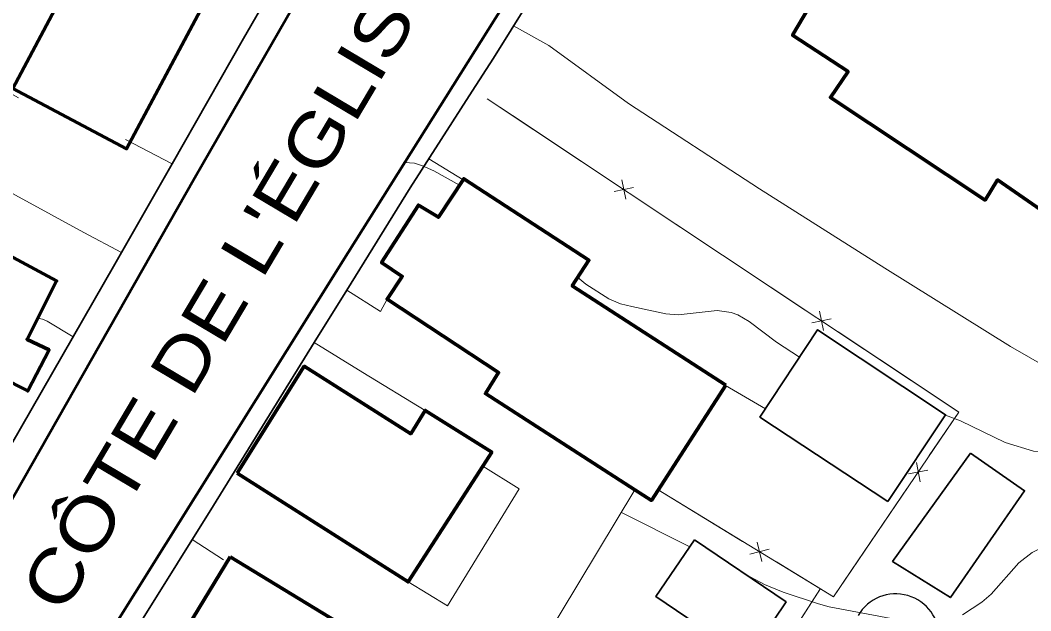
# Model space of a CAD drawing. Extents: x 356765 to 358572, y 5103174 to 5104650.
# Drawn here: x 357902.7 to 357953.8, y 5103426.3 to 5103456.1 of the extents above; entities that cross this region are included whole.
import ezdxf

# ---------------------------------------------------------------- set-up
doc = ezdxf.new("R2010")
doc.units = 0
doc.header["$LTSCALE"] = 0.6
for name, color, linetype, lineweight in [('19', 7, 'Continuous', 13), ('2', 7, 'Continuous', 13), ('21', 7, 'Continuous', 53), ('22', 7, 'Continuous', 35), ('31', 7, 'Continuous', 70), ('37', 7, 'Continuous', 13), ('44', 7, 'Continuous', 25)]:
    doc.layers.add(name, color=color, linetype=linetype, lineweight=lineweight)

msp = doc.modelspace()

# ---------------------------------------------------------------- linework, layer by layer
at = {"layer": '19'}
for p, q in [((357908.03, 5103450.11), (357910.39, 5103448.89)), ((357925.1, 5103448.08), (357923.36, 5103449.13)), ((357940.38, 5103436.5), (357938.36, 5103437.68)), ((357912.99, 5103428.87), (357911.41, 5103429.91))]:
    msp.add_line(p, q, dxfattribs=at)
for points in [[(357998.59, 5103414.13), (357997.84, 5103415.24), (357996.42, 5103416.63), (357993.9, 5103418.26), (357989.5, 5103420.65), (357983.41, 5103423.55), (357977.93, 5103426.11), (357971.75, 5103429.03), (357969.6, 5103430.2), (357966.76, 5103431.76), (357959.81, 5103435.61), (357952.78, 5103439.65), (357946.42, 5103443.62), (357940.08, 5103447.62), (357933.47, 5103451.93), (357929.43, 5103454.87), (357927.65, 5103455.86)], [(357907.83, 5103444.4), (357905.93, 5103445.41), (357897.36, 5103450.08), (357899.54, 5103453.95), (357902.62, 5103452.22)], [(357921.26, 5103442.05), (357920.93, 5103441.42), (357919.22, 5103442.51)], [(357923.19, 5103436.43), (357920.03, 5103438.35), (357917.57, 5103439.85)], [(357922.32, 5103427.76), (357924.31, 5103426.55), (357927.93, 5103432.46), (357926.09, 5103433.61)], [(357930.15, 5103422.5), (357930.7, 5103423.47), (357929.06, 5103424.59), (357933.79, 5103432.41)]]:
    msp.add_lwpolyline(points, dxfattribs=at)
at = {"layer": '2'}
msp.add_line((357936.56, 5103429.53), (357933.1, 5103431.27), dxfattribs=at)
for points in [[(357924.91, 5103447.8), (357923.62, 5103448.54), (357923.05, 5103448.78), (357922.65, 5103448.92), (357922.14, 5103448.95)], [(357942.1, 5103439.11), (357940.94, 5103439.88), (357939.56, 5103440.92), (357938.99, 5103441.25), (357938.66, 5103441.37), (357937.95, 5103441.48), (357935.98, 5103441.26), (357935.35, 5103441.3), (357933.63, 5103441.67), (357933.06, 5103441.82), (357932.47, 5103442.07), (357931.3, 5103442.8), (357930.9, 5103443.15)], [(357905.38, 5103440.15), (357904.07, 5103440.94), (357903.84, 5103441.04), (357903.59, 5103441.08)], [(357957.6, 5103436.88), (357956.91, 5103435.83), (357956.31, 5103435.21), (357955.59, 5103434.72), (357955.06, 5103434.47), (357954.51, 5103434.34), (357953.93, 5103434.37), (357952.5, 5103434.8), (357950.25, 5103435.9), (357949.48, 5103436.19)], [(357962.21, 5103426.03), (357960.23, 5103427.63), (357959.32, 5103428.21), (357956.97, 5103429.42), (357956.03, 5103429.76), (357955.7, 5103429.8), (357955.08, 5103429.76), (357954.47, 5103429.55), (357953.87, 5103429.25), (357953.2, 5103428.73), (357951.79, 5103427.15), (357951.33, 5103426.74), (357950.34, 5103426.09)], [(357947.01, 5103425.86), (357943.6, 5103426.5), (357943.06, 5103426.65), (357941.28, 5103427.24), (357940.33, 5103427.63), (357939.61, 5103428.02)]]:
    msp.add_lwpolyline(points, dxfattribs=at)
at = {"layer": '21'}
for points in [[(357889.92, 5103410.22), (357900.23, 5103428.34), (357911.54, 5103448.19), (357925.11, 5103471.79), (357939.18, 5103497.16), (357931.06, 5103502.23), (357900.69, 5103521.67), (357898.22, 5103523.21), (357897.42, 5103523.8), (357895.64, 5103524.63), (357894.85, 5103524.86), (357894.02, 5103524.82), (357893.26, 5103524.76), (357892.44, 5103524.57), (357891.53, 5103524.24), (357890.55, 5103523.8), (357889.35, 5103522.72), (357887.95, 5103521.34), (357886.05, 5103519.59), (357883.29, 5103516.97), (357878.74, 5103512.69), (357873.46, 5103507.82), (357864.07, 5103498.91), (357852.75, 5103488.42)], [(357905.42, 5103422.26), (357919.29, 5103444.41), (357928.87, 5103459.66), (357938.18, 5103474.95), (357939.42, 5103476.88), (357940.72, 5103478.79), (357942.1, 5103480.45), (357943.79, 5103482.03), (357945.4, 5103483.05), (357946.96, 5103483.91), (357948.91, 5103484.83), (357951, 5103485.43), (357953.2, 5103485.76), (357955.61, 5103485.51), (357957.74, 5103484.9), (357958.97, 5103484.26), (357996.91, 5103459.66), (358000.12, 5103457.58), (358002.83, 5103455.83), (358007.94, 5103452.48)]]:
    msp.add_lwpolyline(points, dxfattribs=at)
at = {"layer": '22'}
for points in [[(357958.99, 5103484.26), (357958.48, 5103483.43), (357957.06, 5103484.21), (357955.64, 5103484.59), (357953.33, 5103484.73), (357951.63, 5103484.59), (357949.63, 5103484.19), (357947.95, 5103483.51), (357946.12, 5103482.42), (357944.4, 5103481.24), (357943.08, 5103480.2), (357941.85, 5103478.73), (357939.84, 5103475.59), (357937.26, 5103471.38), (357933.59, 5103465.53), (357930.13, 5103459.84), (357926.64, 5103454.23), (357925.56, 5103452.55), (357922.43, 5103447.68), (357919.22, 5103442.51), (357917.57, 5103439.85), (357912.48, 5103431.63), (357905.29, 5103420.11)], [(357885.11, 5103404.96), (357890.07, 5103413.52), (357890.52, 5103414.31), (357892.09, 5103417.01), (357900.16, 5103431.09), (357907.43, 5103443.7), (357907.83, 5103444.4), (357910.39, 5103448.89), (357914, 5103455.21), (357918.85, 5103463.63)]]:
    msp.add_lwpolyline(points, dxfattribs=at)
at = {"layer": '31'}
for points in [[(357938.38, 5103469.54), (357965.32, 5103451.94), (357959.51, 5103442.95), (357952.12, 5103448.07), (357951.49, 5103447.05), (357943.67, 5103452.24), (357944.56, 5103453.55), (357941.76, 5103455.38), (357942.57, 5103456.75), (357933.9, 5103462.22), (357938.38, 5103469.54)], [(357908.99, 5103465.22), (357902.34, 5103452.7), (357908.09, 5103449.65), (357914.75, 5103462.16), (357908.99, 5103465.22)], [(357894.82, 5103448.2), (357904.55, 5103442.97), (357903.06, 5103440.01), (357904.17, 5103439.48), (357903.09, 5103437.41), (357901.76, 5103438.09), (357900.29, 5103435.16), (357899.99, 5103435.32), (357898.32, 5103432.01), (357889.8, 5103436.7), (357891.82, 5103440.26), (357890.75, 5103440.8), (357894.82, 5103448.2)], [(357938.38, 5103437.71), (357934.62, 5103431.88), (357933.79, 5103432.41), (357926.23, 5103437.28), (357926.89, 5103438.34), (357921.26, 5103442.05), (357922.02, 5103443.2), (357920.98, 5103443.9), (357922.84, 5103446.8), (357923.85, 5103446.19), (357925.13, 5103448.13), (357931.46, 5103444.01), (357930.62, 5103442.72), (357938.38, 5103437.71)], [(357913.67, 5103433.26), (357917.07, 5103438.66), (357922.45, 5103435.25), (357923.19, 5103436.43), (357926.55, 5103434.32), (357926.09, 5103433.61), (357922.32, 5103427.76), (357913.67, 5103433.26)], [(357913.33, 5103429.02), (357908.58, 5103421.21), (357910.04, 5103420.32), (357909.77, 5103419.89), (357919.92, 5103413.72), (357924.53, 5103421.31), (357921.45, 5103423.18), (357921.85, 5103423.84), (357913.33, 5103429.02)]]:
    msp.add_lwpolyline(points, close=True, dxfattribs=at)
at = {"layer": '31', "lineweight": 35}
for points in [[(357946.57, 5103431.82), (357940.11, 5103436.09), (357943.02, 5103440.5), (357949.49, 5103436.21), (357946.57, 5103431.82)], [(357950.76, 5103434.26), (357946.81, 5103428.8), (357949.74, 5103426.97), (357953.49, 5103432.37), (357950.76, 5103434.26)], [(357936.8, 5103429.89), (357934.85, 5103427.02), (357939.49, 5103423.88), (357941.43, 5103426.75), (357936.8, 5103429.89)]]:
    msp.add_lwpolyline(points, close=True, dxfattribs=at)
at = {"layer": '37'}
for p, q in [((357928.23, 5103450.91), (357926.32, 5103452.17)), ((357932.39, 5103448.14), (357928.23, 5103450.91)), ((357933.13, 5103448.08), (357933.32, 5103447.1)), ((357933.72, 5103447.69), (357932.73, 5103447.49)), ((357938.22, 5103444.27), (357934.06, 5103447.03)), ((357942.39, 5103441.5), (357938.22, 5103444.27)), ((357943.12, 5103441.44), (357943.32, 5103440.46)), ((357943.71, 5103441.05), (357942.73, 5103440.85)), ((357948.22, 5103437.63), (357944.06, 5103440.4)), ((357948.2, 5103432.82), (357948.02, 5103433.8)), ((357948.6, 5103433.41), (357947.62, 5103433.22)), ((357934.96, 5103432.41), (357939.23, 5103429.81)), ((357944.73, 5103428.35), (357947.55, 5103432.49)), ((357939.6, 5103429.17), (357940.57, 5103429.41)), ((357940.2, 5103428.8), (357939.97, 5103429.77)), ((357943.17, 5103427.42), (357940.46, 5103423.22))]:
    msp.add_line(p, q, dxfattribs=at)
for points in [[(357934.96, 5103432.41), (357943.82, 5103427.01), (357950.17, 5103436.34), (357926.32, 5103452.17)], [(357948.67, 5103434.14), (357950.17, 5103436.34), (357948.22, 5103437.63)], [(357940.94, 5103428.77), (357943.82, 5103427.01), (357944.73, 5103428.35)], [(357943.17, 5103427.42), (357935.59, 5103415.65), (357926.63, 5103421.32), (357926.32, 5103420.95)]]:
    msp.add_lwpolyline(points, dxfattribs=at)
at = {"layer": '44'}
msp.add_arc((357946.9711, 5103424.9528), 2.2054, 282.26917, 149.72626, dxfattribs=at)

# ---------------------------------------------------------------- texts
at = {"layer": '21', "width": 1.2}
msp.add_text("CÔTE DE L'ÉGLISE", height=2.6, rotation=59.27, dxfattribs=at).set_placement((357904.86, 5103426.05))

doc.saveas('drawing.dxf')
